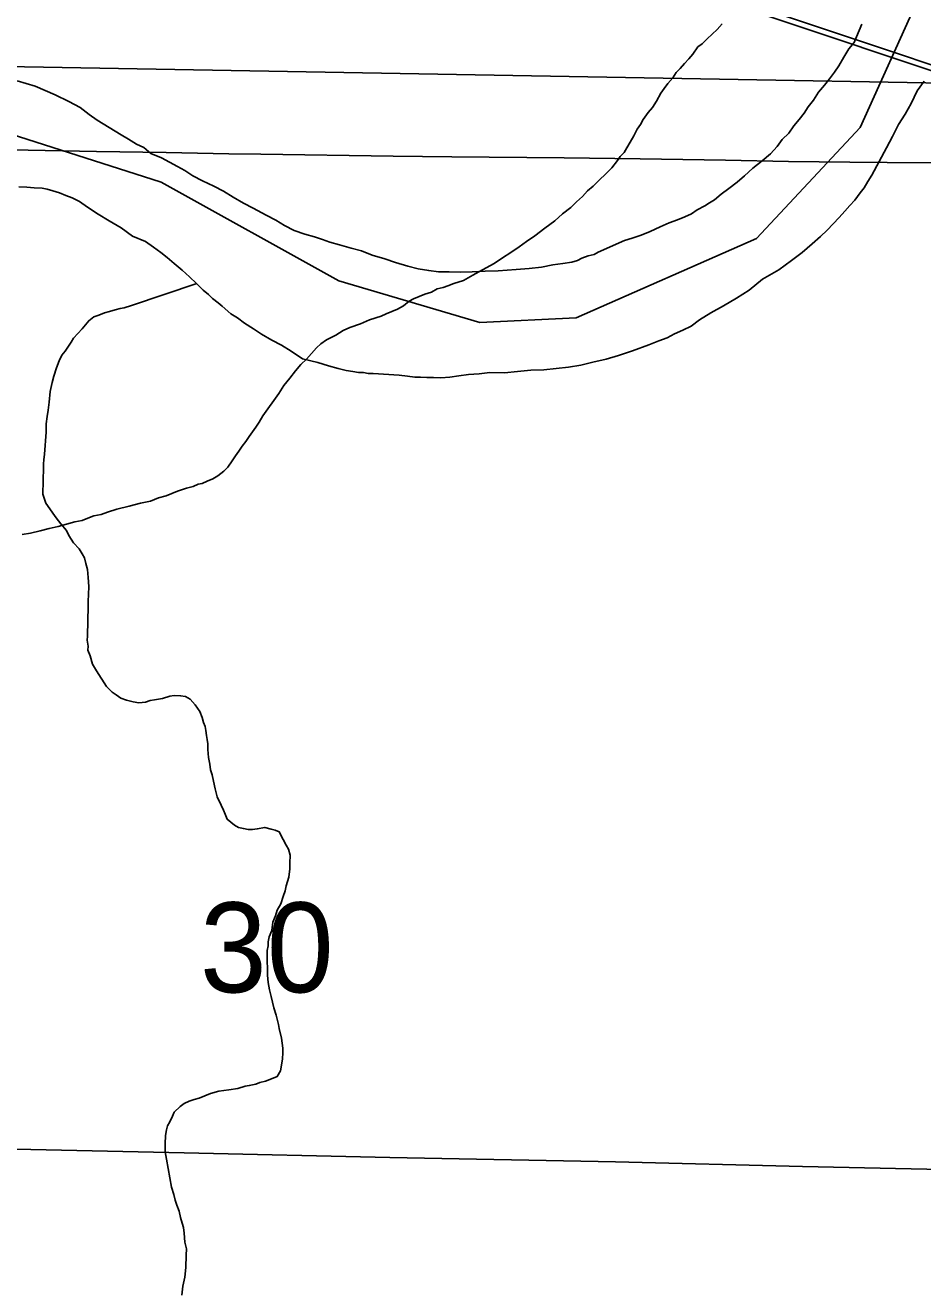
# Model space of a CAD drawing. Extents: x 2.4 to 73.1, y 4.5 to 25.6.
# Drawn here: x 46.2837 to 46.4925, y 22.3238 to 22.6185 of the extents above; entities that cross this region are included whole.
import ezdxf

# ---------------------------------------------------------------- set-up
doc = ezdxf.new("R2010")
doc.units = 0
for name, color, linetype in [('GM_X_County_Road', 7, 'Continuous'), ('GM_X_Interchange_Ramps', 7, 'Continuous'), ('GM_X_Major_River', 7, 'Continuous'), ('GM_X_Minor_River', 7, 'Continuous'), ('GM_X_Rail_Line', 7, 'Continuous'), ('GM_X_Section', 7, 'Continuous'), ('GM_X_Section_Text', 7, 'Continuous')]:
    doc.layers.add(name, color=color, linetype=linetype)

msp = doc.modelspace()

# ---------------------------------------------------------------- linework, layer by layer
at = {"layer": 'GM_X_County_Road'}
for points in [[(46.22396, 22.5904), (46.22851, 22.59031), (46.26052, 22.5899), (46.30031, 22.58916), (46.31647, 22.5889), (46.33107, 22.58857), (46.33853, 22.58853), (46.36931, 22.58808), (46.38298, 22.58792), (46.40909, 22.58764), (46.42681, 22.58742), (46.4467, 22.58716), (46.46131, 22.58683), (46.4756, 22.58666), (46.4843, 22.58657), (46.49985, 22.58648), (46.53839, 22.58602), (46.56202, 22.58592), (46.57383, 22.58579), (46.59994, 22.58519), (46.61796, 22.58499), (46.62194, 22.58495), (46.63588, 22.58476)], [(46.08633, 22.36102), (46.09418, 22.36099), (46.11469, 22.36068), (46.18771, 22.35893), (46.2337, 22.358), (46.27782, 22.35684), (46.32071, 22.35591), (46.36856, 22.35485), (46.42108, 22.35385), (46.46458, 22.35273), (46.53325, 22.35128), (46.57427, 22.35045), (46.59173, 22.35001)]]:
    msp.add_lwpolyline(points, dxfattribs=at)
at = {"layer": 'GM_X_Interchange_Ramps'}
for points in [[(46.09701, 23.11385), (46.09112, 22.7349), (46.09033, 22.56691), (46.11296, 22.58647), (46.14284, 22.60029), (46.17618, 22.6072), (46.2308, 22.60207), (46.27046, 22.59635), (46.31532, 22.582), (46.35672, 22.55903), (46.3895, 22.54928), (46.41192, 22.55044), (46.45387, 22.56886), (46.47799, 22.59475), (46.49176, 22.62522), (46.49462, 22.6419), (46.49169, 22.71835), (46.498, 22.73848)], [(46.498, 22.73848), (46.49169, 22.71835), (46.49462, 22.6419), (46.49176, 22.62522), (46.47799, 22.59475), (46.45387, 22.56886), (46.41192, 22.55044), (46.3895, 22.54928), (46.35672, 22.55903), (46.31532, 22.582), (46.27046, 22.59635), (46.2308, 22.60207), (46.17618, 22.6072), (46.14284, 22.60029), (46.11296, 22.58647), (46.09033, 22.56691), (46.08621, 22.36129), (46.08604, 22.35027), (46.0859, 22.33846), (46.08578, 22.33287), (46.08569, 22.32727), (46.08568, 22.31919)]]:
    msp.add_lwpolyline(points, dxfattribs=at)
at = {"layer": 'GM_X_Major_River'}
for points in [[(46.47839, 22.61882), (46.47779, 22.61732), (46.47718, 22.61581), (46.47657, 22.6145), (46.4754, 22.61301), (46.47421, 22.61114), (46.47302, 22.60908), (46.47203, 22.60759), (46.47086, 22.6061), (46.46968, 22.60461), (46.46831, 22.60294), (46.46712, 22.60107), (46.46594, 22.59958), (46.46496, 22.59808), (46.46378, 22.5966), (46.4626, 22.59511), (46.46142, 22.59343), (46.45987, 22.59195), (46.45868, 22.59027), (46.45712, 22.5886), (46.45518, 22.58694), (46.45305, 22.58529), (46.45111, 22.58344), (46.44936, 22.58196), (46.44742, 22.58049), (46.44568, 22.57921), (46.44413, 22.57792), (46.44297, 22.57719), (46.44182, 22.57646), (46.44008, 22.57555), (46.43873, 22.57464), (46.43719, 22.57392), (46.43547, 22.5732), (46.43355, 22.57249), (46.43144, 22.5716), (46.42913, 22.57052), (46.42702, 22.56962), (46.42491, 22.56892), (46.42319, 22.56839), (46.41704, 22.5657), (46.41608, 22.56515), (46.41474, 22.56481), (46.41321, 22.56428), (46.41225, 22.56373), (46.41091, 22.56339), (46.40881, 22.56306), (46.40652, 22.56274), (46.40385, 22.56224), (46.40099, 22.56193), (46.39795, 22.56163), (46.39376, 22.56136), (46.39072, 22.56124), (46.38768, 22.56113), (46.38502, 22.56101), (46.38236, 22.56108), (46.37989, 22.56114), (46.37762, 22.56139), (46.37516, 22.56183), (46.37271, 22.56247), (46.36988, 22.5633), (46.36743, 22.56412), (46.36441, 22.56496), (46.36197, 22.56597), (46.35952, 22.5666), (46.35688, 22.56743), (46.35461, 22.56805), (46.35292, 22.56867), (46.35104, 22.56929), (46.34877, 22.56991), (46.34632, 22.57074), (46.34407, 22.57193), (46.34202, 22.57312), (46.33977, 22.57432), (46.33677, 22.57592), (46.33452, 22.57711), (46.33208, 22.57851), (46.32984, 22.57989), (46.32759, 22.58109), (46.32496, 22.5823), (46.32271, 22.58349), (46.32084, 22.58468), (46.31916, 22.58567), (46.31728, 22.58667)], [(46.31728, 22.58667), (46.31916, 22.58567), (46.32084, 22.58468), (46.32271, 22.58349), (46.32496, 22.5823), (46.32759, 22.58109), (46.32984, 22.57989), (46.33208, 22.57851), (46.33452, 22.57711), (46.33677, 22.57592), (46.33977, 22.57432), (46.34202, 22.57312), (46.34407, 22.57193), (46.34632, 22.57074), (46.34877, 22.56991), (46.35104, 22.56929), (46.35292, 22.56867), (46.35461, 22.56805), (46.35688, 22.56743), (46.35952, 22.5666), (46.36197, 22.56597), (46.36441, 22.56496), (46.36743, 22.56412), (46.36988, 22.5633), (46.37271, 22.56247), (46.37516, 22.56183), (46.37762, 22.56139), (46.37989, 22.56114), (46.38236, 22.56108), (46.38502, 22.56101), (46.38768, 22.56113), (46.39072, 22.56124), (46.39376, 22.56136), (46.39795, 22.56163), (46.40099, 22.56193), (46.40385, 22.56224), (46.40652, 22.56274), (46.40881, 22.56306), (46.41091, 22.56339), (46.41225, 22.56373), (46.41321, 22.56428), (46.41474, 22.56481), (46.41608, 22.56515), (46.41704, 22.5657), (46.42319, 22.56839), (46.42491, 22.56892), (46.42702, 22.56962), (46.42913, 22.57052), (46.43144, 22.5716), (46.43355, 22.57249), (46.43547, 22.5732), (46.43719, 22.57392), (46.43873, 22.57464), (46.44008, 22.57555), (46.44182, 22.57646), (46.44297, 22.57719), (46.44413, 22.57792), (46.44568, 22.57921), (46.44742, 22.58049), (46.44936, 22.58196), (46.45111, 22.58344), (46.45305, 22.58529), (46.45518, 22.58694), (46.45712, 22.5886), (46.45868, 22.59027), (46.45987, 22.59195), (46.46142, 22.59343), (46.4626, 22.59511), (46.46378, 22.5966), (46.46496, 22.59808), (46.46594, 22.59958), (46.46712, 22.60107), (46.46831, 22.60294), (46.46968, 22.60461), (46.47086, 22.6061), (46.47203, 22.60759), (46.47302, 22.60908), (46.47421, 22.61114), (46.4754, 22.61301), (46.47657, 22.6145), (46.47718, 22.61581), (46.47779, 22.61732), (46.47839, 22.61882)], [(46.31728, 22.58667), (46.31541, 22.58767), (46.31297, 22.58868), (46.31129, 22.59005), (46.3096, 22.59085), (46.30773, 22.59204), (46.30605, 22.59303), (46.30043, 22.5964), (46.29857, 22.59778), (46.29652, 22.59935), (46.29389, 22.60075), (46.29071, 22.60235), (46.28601, 22.60437), (46.28186, 22.60561)], [(46.28186, 22.60561), (46.28601, 22.60437), (46.29071, 22.60235), (46.29389, 22.60075), (46.29652, 22.59935), (46.29857, 22.59778), (46.30043, 22.5964), (46.30605, 22.59303), (46.30773, 22.59204), (46.3096, 22.59085), (46.31129, 22.59005), (46.31297, 22.58868), (46.31541, 22.58767), (46.31728, 22.58667)], [(46.3184, 22.56309), (46.32026, 22.56153), (46.32193, 22.55996), (46.3236, 22.5584), (46.32508, 22.55685), (46.32639, 22.55586), (46.32731, 22.55489), (46.32862, 22.55391), (46.32955, 22.55312), (46.33159, 22.55136), (46.33309, 22.55038), (46.33477, 22.54919), (46.33682, 22.54781), (46.33869, 22.54662), (46.34113, 22.54523), (46.34338, 22.54404), (46.34562, 22.54265), (46.34824, 22.54087), (46.35182, 22.54002), (46.35427, 22.5392), (46.35654, 22.53857), (46.35842, 22.53814), (46.35994, 22.53792), (46.36126, 22.53769), (46.3624, 22.53766), (46.36353, 22.53744), (46.36467, 22.53741), (46.37074, 22.53707), (46.37264, 22.53683), (46.37434, 22.5366), (46.37567, 22.53656), (46.37719, 22.53653), (46.37871, 22.53649), (46.38041, 22.53644), (46.38251, 22.53658), (46.3846, 22.53691), (46.38689, 22.53723), (46.38936, 22.53735), (46.39184, 22.53767), (46.39526, 22.53758), (46.3983, 22.53788), (46.40135, 22.53819), (46.40439, 22.5383), (46.40725, 22.5386), (46.4101, 22.53891), (46.41297, 22.53941), (46.41583, 22.54009), (46.41889, 22.54078), (46.42176, 22.54165), (46.42501, 22.54271), (46.42885, 22.54413), (46.43115, 22.54502), (46.43307, 22.54573), (46.4348, 22.54664), (46.43672, 22.54754), (46.43864, 22.54844), (46.44058, 22.5499), (46.44328, 22.55155), (46.44617, 22.55318), (46.44925, 22.555), (46.45215, 22.55683), (46.45525, 22.5594), (46.45911, 22.56158), (46.46201, 22.56379), (46.46452, 22.56562), (46.46685, 22.56765), (46.4688, 22.56931), (46.47035, 22.57079), (46.47172, 22.57228), (46.47309, 22.57376), (46.47445, 22.57524), (46.47562, 22.57654), (46.4768, 22.57784), (46.47798, 22.57952), (46.47896, 22.58064), (46.47975, 22.58213), (46.48074, 22.58363), (46.48413, 22.59), (46.48552, 22.59262), (46.48692, 22.59543), (46.4885, 22.59786), (46.48989, 22.6003), (46.4913, 22.6033), (46.49287, 22.60554)], [(46.3184, 22.56309), (46.32026, 22.56153), (46.32193, 22.55996), (46.3236, 22.5584), (46.32508, 22.55685), (46.32639, 22.55586), (46.32731, 22.55489), (46.32862, 22.55391), (46.32955, 22.55312), (46.33159, 22.55136), (46.33309, 22.55038), (46.33477, 22.54919), (46.33682, 22.54781), (46.33869, 22.54662), (46.34113, 22.54523), (46.34338, 22.54404), (46.34562, 22.54265), (46.34824, 22.54087), (46.35182, 22.54002), (46.35427, 22.5392), (46.35654, 22.53857), (46.35842, 22.53814), (46.35994, 22.53792), (46.36126, 22.53769), (46.3624, 22.53766), (46.36353, 22.53744), (46.36467, 22.53741), (46.37074, 22.53707), (46.37264, 22.53683), (46.37434, 22.5366), (46.37567, 22.53656), (46.37719, 22.53653), (46.37871, 22.53649), (46.38041, 22.53644), (46.38251, 22.53658), (46.3846, 22.53691), (46.38689, 22.53723), (46.38936, 22.53735), (46.39184, 22.53767), (46.39526, 22.53758), (46.3983, 22.53788), (46.40135, 22.53819), (46.40439, 22.5383), (46.40725, 22.5386), (46.4101, 22.53891), (46.41297, 22.53941), (46.41583, 22.54009), (46.41889, 22.54078), (46.42176, 22.54165), (46.42501, 22.54271), (46.42885, 22.54413), (46.43115, 22.54502), (46.43307, 22.54573), (46.4348, 22.54664), (46.43672, 22.54754), (46.43864, 22.54844), (46.44058, 22.5499), (46.44328, 22.55155), (46.44617, 22.55318), (46.44925, 22.555), (46.45215, 22.55683), (46.45525, 22.5594), (46.45911, 22.56158), (46.46201, 22.56379), (46.46452, 22.56562), (46.46685, 22.56765), (46.4688, 22.56931), (46.47035, 22.57079), (46.47172, 22.57228), (46.47309, 22.57376), (46.47445, 22.57524), (46.47562, 22.57654), (46.4768, 22.57784), (46.47798, 22.57952), (46.47896, 22.58064), (46.47975, 22.58213), (46.48074, 22.58363), (46.48413, 22.59), (46.48552, 22.59262), (46.48692, 22.59543), (46.4885, 22.59786), (46.48989, 22.6003), (46.4913, 22.6033), (46.49287, 22.60554)], [(46.28219, 22.58092), (46.28409, 22.58087), (46.28579, 22.58064), (46.28769, 22.58059), (46.28883, 22.58037), (46.29014, 22.57996), (46.29165, 22.57954), (46.29316, 22.57893), (46.29466, 22.57832), (46.29635, 22.57752), (46.29822, 22.57614), (46.30065, 22.57456), (46.30327, 22.57297), (46.30607, 22.57138), (46.30868, 22.56942), (46.31169, 22.5682), (46.31356, 22.56683), (46.31524, 22.56564), (46.31673, 22.56447), (46.3184, 22.56309)], [(46.28219, 22.58092), (46.28409, 22.58087), (46.28579, 22.58064), (46.28769, 22.58059), (46.28883, 22.58037), (46.29014, 22.57996), (46.29165, 22.57954), (46.29316, 22.57893), (46.29466, 22.57832), (46.29635, 22.57752), (46.29822, 22.57614), (46.30065, 22.57456), (46.30327, 22.57297), (46.30607, 22.57138), (46.30868, 22.56942), (46.31169, 22.5682), (46.31356, 22.56683), (46.31524, 22.56564), (46.31673, 22.56447), (46.3184, 22.56309)]]:
    msp.add_lwpolyline(points, dxfattribs=at)
at = {"layer": 'GM_X_Minor_River'}
for points in [[(46.44591, 22.61888), (46.44473, 22.61758), (46.44356, 22.61647), (46.4424, 22.61536), (46.44123, 22.61425), (46.44026, 22.61352), (46.43908, 22.61184), (46.4381, 22.61073), (46.43713, 22.60961), (46.43615, 22.6085), (46.43517, 22.60757), (46.43438, 22.60626), (46.43321, 22.60496), (46.43242, 22.60384), (46.43164, 22.60272), (46.43064, 22.60085), (46.42965, 22.59936), (46.42867, 22.59824), (46.42749, 22.59656), (46.42689, 22.59544), (46.42611, 22.59432), (46.42531, 22.59282), (46.42451, 22.59132), (46.42372, 22.59001), (46.42312, 22.58889), (46.42215, 22.58796), (46.42156, 22.58703), (46.42019, 22.58535), (46.4159, 22.58109), (46.41454, 22.57999), (46.41337, 22.57869), (46.41201, 22.57739), (46.41065, 22.5761), (46.40871, 22.57463), (46.40696, 22.57296), (46.40464, 22.57131), (46.40231, 22.56947)], [(46.40231, 22.56947), (46.40038, 22.56819), (46.39864, 22.56691), (46.39671, 22.56563), (46.39478, 22.56435), (46.39285, 22.56307), (46.39015, 22.56162), (46.38784, 22.56035), (46.38572, 22.55907), (46.38342, 22.55837), (46.38208, 22.55783), (46.38093, 22.55748), (46.37959, 22.55714), (46.37825, 22.55641), (46.37671, 22.55588), (46.37537, 22.55534), (46.37403, 22.55481), (46.37307, 22.55426), (46.37171, 22.55316), (46.37036, 22.55243), (46.36902, 22.5519), (46.36767, 22.55136), (46.36652, 22.55082), (46.36384, 22.54994), (46.36173, 22.54904), (46.35924, 22.54816), (46.3577, 22.54744), (46.35596, 22.54634), (46.35385, 22.54525), (46.35249, 22.54434), (46.35152, 22.54341), (46.35035, 22.54211), (46.34918, 22.54081), (46.34782, 22.53952), (46.34664, 22.53803), (46.34527, 22.53636), (46.3439, 22.53468), (46.34271, 22.53281), (46.33897, 22.52759), (46.33817, 22.52609), (46.33739, 22.52497), (46.3366, 22.52385), (46.33581, 22.52273), (46.33502, 22.52161), (46.33423, 22.52049), (46.33345, 22.51937), (46.33266, 22.51825), (46.33187, 22.51714), (46.33089, 22.51564), (46.32991, 22.51472), (46.32855, 22.51361), (46.3274, 22.51288), (46.32605, 22.51234), (46.3249, 22.5118), (46.32395, 22.51164), (46.32279, 22.5111), (46.32127, 22.51076), (46.32031, 22.5104), (46.31916, 22.51005), (46.31782, 22.50952), (46.31647, 22.50898), (46.31475, 22.50845), (46.31283, 22.50774), (46.31054, 22.50723), (46.30787, 22.50654), (46.305, 22.50585), (46.30289, 22.50515), (46.30136, 22.50461), (46.29964, 22.50428), (46.2983, 22.50374), (46.29696, 22.50321), (46.29524, 22.50287), (46.29333, 22.50235), (46.29141, 22.50183), (46.28931, 22.50131), (46.28721, 22.5008), (46.28492, 22.50028), (46.28301, 22.49995)], [(46.32362, 22.55839), (46.30847, 22.55328), (46.30675, 22.55276), (46.30579, 22.55259), (46.30465, 22.55224), (46.30331, 22.5519), (46.30216, 22.55155), (46.30082, 22.55101), (46.29967, 22.55066), (46.29851, 22.54974), (46.29772, 22.54881), (46.29694, 22.54788), (46.29596, 22.54677), (46.29498, 22.54565), (46.29439, 22.54472), (46.2938, 22.54378), (46.29301, 22.54266), (46.29223, 22.54173), (46.29162, 22.54042), (46.29101, 22.53873), (46.2904, 22.53684), (46.28998, 22.53533), (46.28955, 22.53326), (46.28929, 22.5308), (46.28906, 22.5289), (46.28883, 22.52739), (46.2886, 22.52569), (46.28855, 22.52379), (46.28823, 22.51867), (46.28801, 22.51735), (46.28798, 22.5164), (46.28796, 22.51545), (46.28794, 22.5145), (46.28791, 22.51355), (46.28789, 22.5126), (46.28786, 22.51146), (46.28783, 22.51032), (46.28781, 22.50937), (46.28851, 22.50727), (46.28943, 22.50592), (46.29017, 22.50495), (46.2909, 22.50379), (46.292, 22.50243), (46.29329, 22.50088), (46.29384, 22.49973), (46.29493, 22.49799), (46.29623, 22.49663), (46.29696, 22.49547), (46.2975, 22.4945), (46.29785, 22.49317), (46.2982, 22.49183), (46.29834, 22.48993), (46.29848, 22.48783), (46.29843, 22.48594), (46.29839, 22.48442), (46.29834, 22.48252), (46.29829, 22.48043), (46.29825, 22.47872), (46.29821, 22.4774), (46.29819, 22.47626), (46.29816, 22.47531), (46.29832, 22.47397), (46.29829, 22.47303), (46.29883, 22.47168), (46.29935, 22.46977), (46.30026, 22.46823), (46.30264, 22.46456), (46.30394, 22.4632), (46.30487, 22.4626), (46.30599, 22.46182), (46.30731, 22.4614), (46.30882, 22.46098), (46.31014, 22.46076), (46.31167, 22.46091), (46.31282, 22.46126), (46.31377, 22.46143), (46.31472, 22.46159), (46.31568, 22.46176), (46.3174, 22.46228), (46.31835, 22.46245), (46.31987, 22.46241), (46.32101, 22.46219), (46.32213, 22.46159), (46.32324, 22.46024), (46.32434, 22.45869), (46.32487, 22.45735), (46.32522, 22.4562), (46.32558, 22.45524), (46.32575, 22.45428), (46.32591, 22.45314), (46.32607, 22.45219), (46.32624, 22.45123), (46.32621, 22.44991), (46.32635, 22.448), (46.32669, 22.44647), (46.32685, 22.44514), (46.3272, 22.44399), (46.32754, 22.44247), (46.32788, 22.44075), (46.3284, 22.43883)], [(46.3284, 22.43883), (46.3293, 22.43691), (46.32984, 22.43576), (46.3302, 22.4348), (46.33074, 22.43365), (46.33241, 22.43228), (46.33335, 22.43168), (46.33448, 22.43146), (46.33562, 22.43124), (46.33657, 22.43122), (46.33771, 22.43138), (46.33943, 22.43172), (46.34094, 22.4313), (46.34188, 22.43108), (46.34282, 22.43068), (46.34373, 22.42895), (46.34445, 22.4276), (46.345, 22.42664), (46.34534, 22.4253), (46.3453, 22.4234), (46.34526, 22.42207), (46.34503, 22.42018), (46.3444, 22.41811), (46.34419, 22.41697), (46.34377, 22.41565), (46.34316, 22.41396), (46.34236, 22.41246), (46.34195, 22.41114), (46.34134, 22.40964), (46.34111, 22.40775), (46.3405, 22.40624), (46.34028, 22.40511), (46.34026, 22.40416), (46.34004, 22.40303), (46.34001, 22.40189), (46.33999, 22.40094), (46.34011, 22.39847), (46.34009, 22.39733), (46.34023, 22.39562), (46.34057, 22.3939), (46.34091, 22.39237), (46.34126, 22.39103), (46.3416, 22.38969), (46.34213, 22.38797), (46.34265, 22.38587), (46.34281, 22.38492), (46.34333, 22.38262), (46.34365, 22.38034), (46.34362, 22.3792), (46.34359, 22.37787), (46.34336, 22.37636), (46.34314, 22.37503), (46.34234, 22.37372), (46.341, 22.37319), (46.33966, 22.37265), (46.33832, 22.37231), (46.33736, 22.37195), (46.33583, 22.37161), (46.33488, 22.37144), (46.33316, 22.37092), (46.33106, 22.37059), (46.32877, 22.37027), (46.32686, 22.36975), (46.32552, 22.36922), (46.32417, 22.36868), (46.32303, 22.36833), (46.32188, 22.36798), (46.32072, 22.36744), (46.31976, 22.3667), (46.31839, 22.36541), (46.31799, 22.36447), (46.31739, 22.36316), (46.3168, 22.36222), (46.31658, 22.36128), (46.31636, 22.35995), (46.31631, 22.35806), (46.31626, 22.35616), (46.3166, 22.35444), (46.31777, 22.34795), (46.3183, 22.34623), (46.31864, 22.34489), (46.31899, 22.34374), (46.31953, 22.3424), (46.31987, 22.34087), (46.32022, 22.33954), (46.32057, 22.33858), (46.32073, 22.33724), (46.32087, 22.33515), (46.32121, 22.33362), (46.32117, 22.33211), (46.3211, 22.32926), (46.32085, 22.32699), (46.32042, 22.32491), (46.32018, 22.32283)]]:
    msp.add_lwpolyline(points, dxfattribs=at)
at = {"layer": 'GM_X_Rail_Line'}
for points in [[(45.58442, 22.90404), (45.62544, 22.89598), (45.67007, 22.88613), (45.71631, 22.87038), (45.83882, 22.83008), (46.2273, 22.69868), (46.56238, 22.58662), (46.63671, 22.56173), (46.67135, 22.55192), (46.70209, 22.54603), (46.72662, 22.54145), (46.75471, 22.53786), (46.78412, 22.5359), (47.1408, 22.53)], [(45.58425, 22.9028), (45.62519, 22.89476), (45.66973, 22.88493), (45.71592, 22.8692), (45.83842, 22.8289), (46.2269, 22.69751), (46.56199, 22.58544), (46.63635, 22.56054), (46.67107, 22.55071), (46.70186, 22.54481), (46.72642, 22.54022), (46.75459, 22.53662), (46.78407, 22.53465), (47.14078, 22.52875)]]:
    msp.add_lwpolyline(points, dxfattribs=at)
at = {"layer": 'GM_X_Section'}
for points in [[(46.61033, 23.09857), (46.59818, 22.60328), (46.09128, 22.61228), (46.09131, 22.6138), (46.09804, 23.11224)], [(46.09128, 22.61228), (46.59818, 22.60328), (46.58561, 22.09721), (46.08421, 22.10608), (46.08407, 22.10855)]]:
    msp.add_lwpolyline(points, close=True, dxfattribs=at)

# ---------------------------------------------------------------- texts
at = {"layer": 'GM_X_Section_Text'}
msp.add_text('30', height=0.020928, rotation=0, dxfattribs=at).set_placement((46.32436, 22.39333))

doc.saveas('drawing.dxf')
